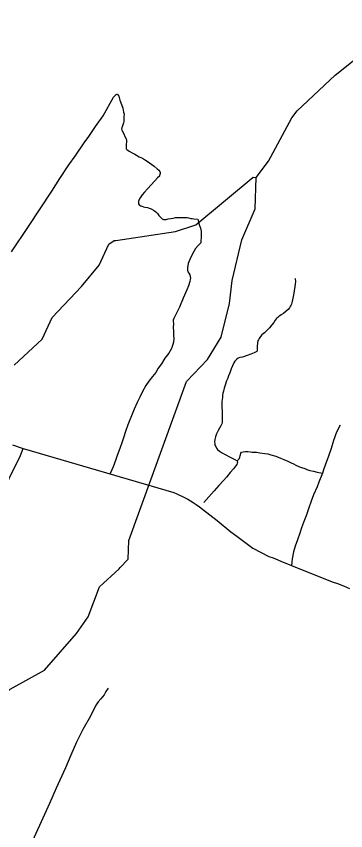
# Model space of a CAD drawing. Extents: x 2290615 to 2522933, y 819489 to 1012715.
# Drawn here: x 2404717 to 2408688, y 878460 to 888280 of the extents above; entities that cross this region are included whole.
import ezdxf

# ---------------------------------------------------------------- set-up
doc = ezdxf.new("R2010")
doc.units = 0
for name, color, linetype in [('Exist Hydrographic Creek Single Shore', 7, 'Continuous'), ('Exist Hydrographic Misc Water Feature', 7, 'Continuous'), ('Exist Road Non-System Type 51', 7, 'Continuous'), ('Exist Road Secondary Type 20 Attributed', 7, 'Continuous'), ('Exist Road Secondary Type 51 Attributed', 7, 'Continuous')]:
    doc.layers.add(name, color=color, linetype=linetype)

msp = doc.modelspace()

# ---------------------------------------------------------------- linework, layer by layer
at = {"layer": 'Exist Hydrographic Creek Single Shore'}
for points in [[(2407608.2, 886338), (2407755.2, 886534.5), (2408039.2, 887055), (2408104.2, 887139.7), (2408562.1, 887569.4), (2409178.3, 888062.5), (2409523.6, 888210.5), (2409869.9, 888279.9)], [(2405970.4, 881632.8), (2406067.2, 881735), (2406072.1, 881958.4), (2406769.1, 883877.8), (2407023.2, 884141), (2407186.2, 884410.2), (2407288.1, 884818.2), (2407318, 885095.2), (2407435.1, 885585.9), (2407597.1, 885956.8), (2407608.2, 886338)], [(2402284.2, 878412.4), (2402366.2, 878478.1), (2402981.2, 878628), (2403323.2, 878599.4), (2403889.1, 878642.2), (2404088.2, 878686.5), (2404261.1, 878828.1), (2404375.1, 879006.8), (2404439.1, 879239.2), (2404402.2, 879497), (2404275.3, 879678.9), (2404273.2, 879820), (2404306.2, 879887), (2404520.1, 880033.7), (2404644.1, 880166.7), (2405057.1, 880397), (2405443.2, 880836.3), (2405582.3, 881039), (2405719.2, 881399.1), (2405957.1, 881618.9), (2405970.4, 881632.8)]]:
    msp.add_lwpolyline(points, dxfattribs=at)
at = {"layer": 'Exist Hydrographic Misc Water Feature'}
for points in [[(2405915.7, 885578.1), (2406634.2, 885684.3), (2406883.1, 885763.5), (2407574.1, 886340), (2407608.2, 886338)], [(2404692.1, 884075.1), (2405029.2, 884387.6), (2405151.2, 884648.6), (2405504.1, 885021), (2405717.2, 885279.2), (2405831.2, 885533.3), (2405897.2, 885575.3), (2405915.7, 885578.1)]]:
    msp.add_lwpolyline(points, dxfattribs=at)
at = {"layer": 'Exist Road Non-System Type 51'}
for points in [[(2404657.7, 885438.9), (2404865.6, 885745.6), (2405145.9, 886173.3), (2405243.8, 886322.6), (2405343.7, 886477.8), (2405436.1, 886607), (2405537.1, 886752.3), (2405592.8, 886830.4), (2405673.6, 886950.2), (2405765.5, 887081.2), (2405886.8, 887303.2), (2405919.7, 887335.2), (2405929.7, 887339.4), (2405935.7, 887339.5), (2405939.8, 887333.4), (2405952.1, 887315.7), (2405966.7, 887267.9), (2405983.5, 887218.2), (2406002.1, 887170.5), (2406010.9, 887122.6), (2406017.2, 887100.7), (2406013.7, 887066.7), (2406011.9, 887042.6), (2406012.6, 887012.6), (2406008.7, 886994.6), (2406006.9, 886984.6), (2406001.1, 886970.5), (2405993.4, 886948.4), (2405989.5, 886940.2), (2405987.6, 886932.3), (2405985.8, 886924.3), (2405990.1, 886906.2), (2405994.2, 886898.4), (2406012.7, 886862.5), (2406027.2, 886830.9), (2406041.5, 886803.1), (2406045.9, 886781), (2406044.1, 886761.1), (2406042.4, 886737.1), (2406042.8, 886713.1), (2406041.1, 886693), (2406043.3, 886683.1), (2406049.5, 886673.1), (2406059.6, 886665.3), (2406075.6, 886655.6), (2406113.9, 886634.1), (2406144.2, 886616.6), (2406198.7, 886585.4), (2406236.8, 886569.9), (2406250.9, 886562.1), (2406275.2, 886546.5), (2406293.3, 886534.8), (2406321.8, 886513.2), (2406352, 886493.6), (2406380.2, 886473.9), (2406416.7, 886442.6), (2406436.8, 886424.8), (2406447.2, 886407), (2406449.3, 886395.1), (2406449.6, 886383.1), (2406447.6, 886371), (2406443.9, 886360.9), (2406442, 886353), (2406420.2, 886332.7), (2406386.9, 886296.1), (2406376.9, 886286.1), (2406347.5, 886251.7), (2406300.2, 886198.9), (2406262.8, 886160.3), (2406233.3, 886127.9), (2406211.7, 886091.6), (2406194.3, 886063.3), (2406190.5, 886049.3), (2406190.6, 886031.3), (2406191, 886017.3), (2406197.1, 886005.3), (2406217.1, 885993.8), (2406229.3, 885989.9), (2406249.4, 885984.1), (2406267.3, 885980.4), (2406297.4, 885972.8), (2406319.7, 885967.1), (2406341.7, 885957.4), (2406369.9, 885944), (2406382, 885936.1), (2406400.2, 885920.4), (2406418.6, 885902.5), (2406434.9, 885876.8), (2406453.3, 885857.1), (2406465.3, 885847.2), (2406475.5, 885837.4), (2406489.5, 885831.6), (2406501.6, 885829.9), (2406521.6, 885830.1), (2406549.4, 885836.5), (2406581.3, 885843), (2406607.3, 885847.4), (2406635.2, 885851.8)], [(2406635.2, 885851.8), (2406667.2, 885852.3), (2406705.1, 885854.8), (2406737.1, 885855.4), (2406761.2, 885853.5), (2406777.2, 885853.8), (2406793.1, 885850), (2406821.3, 885842.6), (2406836.6, 885839.9), (2406858.9, 885836.2), (2406903.4, 885835), (2406908.4, 885817.6), (2406914.6, 885791.6), (2406925.7, 885756.9), (2406936.9, 885723.5), (2406944.3, 885688.8), (2406945.5, 885619.4), (2406943.1, 885566.1), (2406941.8, 885548.8), (2406910, 885517.8), (2406878.7, 885481.9), (2406856.4, 885443.5), (2406818, 885366.7), (2406789.5, 885299.8), (2406779.6, 885246.5), (2406780.9, 885218), (2406785.8, 885199.4), (2406795.7, 885180.8), (2406806.9, 885163.5), (2406811.8, 885142.4), (2406815.5, 885123.9), (2406814.3, 885107.8), (2406806.9, 885080.5), (2406794.5, 885029.7), (2406773.4, 884980.2), (2406730.1, 884879.8), (2406684.3, 884774.5), (2406637.2, 884676.6), (2406614.9, 884637), (2406608.7, 884617.2), (2406608.7, 884603.5), (2406612.5, 884572.6), (2406607.5, 884525.5), (2406611.2, 884483.4), (2406613.7, 884430.1), (2406614.9, 884392.9), (2406612.5, 884349.6), (2406603.8, 884323.6), (2406588.9, 884275.2), (2406554.3, 884217), (2406508.5, 884157.6), (2406467.6, 884089.4), (2406428, 884038.6), (2406397, 883986.6), (2406358.6, 883935.8), (2406315.3, 883881.3), (2406278.2, 883829.3), (2406236.1, 883748.7), (2406207.6, 883688), (2406174.1, 883623.6), (2406137, 883543.1), (2406104.8, 883461.3), (2406085, 883415.5), (2406060.2, 883352.3), (2406034.2, 883273), (2406010.7, 883197.4), (2405987.2, 883136.7), (2405969.8, 883079.8), (2405951.3, 883037.6), (2405931.5, 882984.4), (2405915.4, 882936), (2405899.3, 882891.4), (2405883.2, 882846.9), (2405869.6, 882810.9), (2405848.5, 882766.3)], [(2408076.3, 885119.7), (2408077.9, 885112.3), (2408081.2, 885082.6), (2408078, 885051.2), (2408063.2, 884943.3), (2408047.8, 884862.9), (2408037.9, 884823.8), (2408032.9, 884807.3), (2408027.4, 884793.5), (2408018.1, 884779.2), (2408008.2, 884763.2), (2407995.5, 884746.2), (2407969.6, 884723.6), (2407937.2, 884697.1), (2407910.8, 884679), (2407895.3, 884668.5), (2407882.1, 884660.3), (2407868.9, 884648.1), (2407857.9, 884638.8), (2407850.8, 884631.1), (2407838.7, 884614.6), (2407819.4, 884586.5), (2407796.8, 884558.9), (2407767.1, 884522.6), (2407736.9, 884490.7), (2407709.9, 884464.2), (2407678.5, 884438.4), (2407659.8, 884417.4), (2407645, 884396), (2407634.5, 884377.8), (2407630.1, 884366.8), (2407626.3, 884347), (2407622.4, 884294.1), (2407620.7, 884260), (2407619.1, 884247.3), (2407614.7, 884240.1), (2407602, 884229.1), (2407584.4, 884220.7), (2407544.8, 884205.9), (2407500.2, 884191), (2407443.3, 884171.2), (2407412.3, 884163.8), (2407392.5, 884157.6), (2407375.2, 884146.4), (2407361.6, 884134), (2407350, 884121.8), (2407338, 884100.6), (2407321.9, 884065.9), (2407305.8, 884030), (2407291, 883981.6), (2407276.1, 883945.7), (2407265, 883916), (2407252.6, 883883.8), (2407235.3, 883834.2), (2407222.9, 883795.8), (2407213, 883761.1), (2407208, 883733.9), (2407203.1, 883709.1), (2407200.6, 883684.3), (2407196.9, 883658.3), (2407195.6, 883633.5), (2407195.6, 883608.7), (2407195.6, 883587.7), (2407195.6, 883558), (2407196.9, 883522), (2407199.4, 883456.4), (2407199.4, 883404.3), (2407196.9, 883383.3), (2407193.2, 883367.2), (2407180.8, 883339.9), (2407164.7, 883312.7), (2407149.8, 883285.4), (2407131.3, 883245.8), (2407117.6, 883208.6), (2407110.2, 883177.6), (2407106.5, 883149.1), (2407109, 883126.8), (2407111.4, 883110.7), (2407121.3, 883092.1), (2407130, 883072.3), (2407143.6, 883056.2), (2407167.2, 883035.2), (2407190.7, 883019.1), (2407235.3, 882994.3), (2407294.7, 882963.3), (2407351.6, 882934.8), (2407377.7, 882918.7)], [(2408621.3, 883348.9), (2408578.5, 883264.3), (2408539.9, 883165.9), (2408511.3, 883067.4), (2408480.7, 882974.9), (2408440.3, 882866.4), (2408424.9, 882822.2), (2408409.7, 882771.9)], [(2407377.7, 882918.7), (2407403.7, 882943.5), (2407411.1, 882964.5), (2407416, 882980.6), (2407418.5, 882990.6), (2407424.7, 883010.4), (2407433.4, 883022.8), (2407452.1, 883030.1), (2407478, 883032.3), (2407508.1, 883030.8), (2407538.1, 883029.2), (2407562.1, 883025.6), (2407612.3, 883022.4), (2407654.3, 883016.9), (2407714.2, 883009.8), (2407748.4, 883002.4), (2407786.6, 882992.9), (2407844.9, 882975.7), (2407875.1, 882962.1), (2407903.1, 882952.5), (2407943.3, 882937.1), (2407989.5, 882917.8), (2408031.9, 882894.5), (2408058, 882882.8), (2408088.3, 882867.2), (2408128.7, 882847.9), (2408152.8, 882840.2), (2408193, 882826.9), (2408221, 882817.2), (2408257.2, 882803.7), (2408301.4, 882794.3), (2408343.5, 882783), (2408409.7, 882771.9)], [(2407377.7, 882918.7), (2407381.4, 882905.1), (2407378.9, 882890.2), (2407373.9, 882875.3), (2407357.8, 882854.3), (2407334.3, 882822.1), (2407294.7, 882777.5), (2407248.9, 882724.2), (2407215.5, 882683.3), (2407158.5, 882621.4), (2407101.5, 882557), (2407035.9, 882485.1), (2406977.7, 882419.4)], [(2408409.7, 882771.9), (2408363.2, 882663.3), (2408342.1, 882605), (2408301.4, 882510.3), (2408272.7, 882434.1), (2408241.8, 882351.6), (2408209.1, 882257.2), (2408189.9, 882206.8), (2408155.4, 882112.3), (2408134.2, 882048), (2408105.5, 881967.6), (2408078.6, 881891.2), (2408058.3, 881824.4), (2408043.4, 881740.2), (2408032.3, 881659.7)], [(2405823.1, 880179.4), (2405795.8, 880137.1), (2405774.4, 880098.8), (2405734.9, 880050.4), (2405703.5, 880012.1), (2405672, 879965.5), (2405609.8, 879842.7), (2405519.9, 879681.6), (2405441.9, 879528.7), (2405374, 879369.8), (2405310.1, 879218.9), (2405199.4, 878971.5), (2405115.9, 878788.3), (2405016.7, 878565.2), (2404888.5, 878285.6), (2404764.2, 878011.9), (2404643.8, 877748.4), (2404511.4, 877466.7), (2404447.1, 877335.8), (2404425.7, 877291.5), (2404398.4, 877251.1), (2404356.9, 877204.6), (2404319.4, 877172.3), (2404273.8, 877135.2)]]:
    msp.add_lwpolyline(points, dxfattribs=at)
at = {"layer": 'Exist Road Secondary Type 20 Attributed'}
msp.add_lwpolyline([(2403876.9, 881632.8), (2404073.6, 881758.2), (2404112.8, 881787.9), (2404166, 881837), (2404201, 881875.4), (2404234.4, 881918.8), (2404267.7, 881968.8), (2404315.2, 882051.9), (2404362.6, 882141.6), (2404417.5, 882258.8), (2404473.8, 882378.9), (2404541.2, 882516.1), (2404660.7, 882766.4), (2404759.7, 882963.3), (2404800.8, 883067.8)], dxfattribs=at)
at = {"layer": 'Exist Road Secondary Type 51 Attributed'}
for points in [[(2404670.5, 883111.6), (2404800.8, 883067.8)], [(2404800.8, 883067.8), (2406616.2, 882537.1), (2406650.8, 882522.3), (2406746.2, 882476.4), (2406783.3, 882456.6), (2406850.2, 882417), (2406884.9, 882394.7), (2406927, 882366.2), (2406961.6, 882337.7), (2407137.4, 882201.4), (2407302.2, 882061.9), (2407373.6, 882011.5), (2407569.2, 881867.8), (2407763, 881767.8), (2407814.4, 881748.9), (2407934.5, 881699.3), (2407985.3, 881678.2), (2408032.3, 881659.7), (2408522.6, 881462.7), (2408589.5, 881440.4), (2408661.3, 881410.7), (2408733.1, 881382.2)]]:
    msp.add_lwpolyline(points, dxfattribs=at)

doc.saveas('drawing.dxf')
